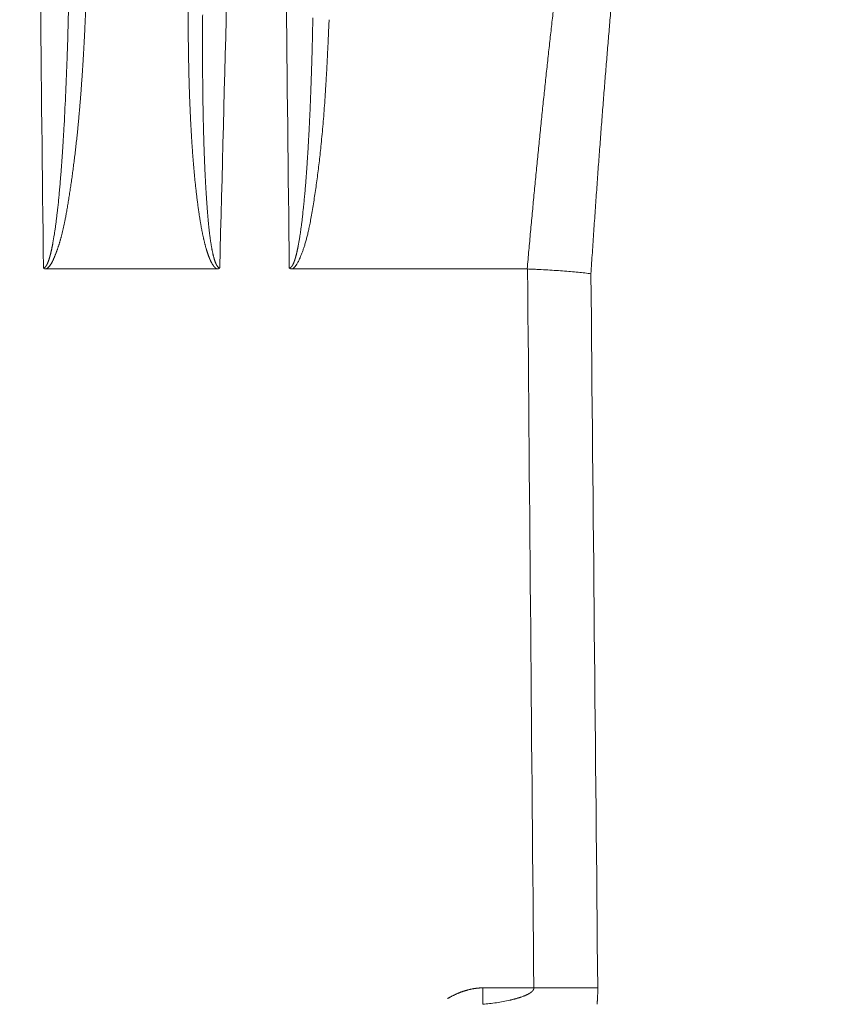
# Model space of a CAD drawing. Header units: millimetres. Extents: x 5437 to 18441, y -4466 to 3128.
# Tile 360 of 497: x 13713 to 13738, y -72 to -43. Entities that reach past the tile are written whole.
import ezdxf

# ---------------------------------------------------------------- set-up
doc = ezdxf.new("R2010")
doc.units = ezdxf.units.MM
doc.layers.add('1', color=7, linetype='Continuous', true_color=0xffffff)
doc.dimstyles.get("Standard").update_dxf_attribs({"dimtxt": 0.18, "dimasz": 0.18, "dimexe": 0.18, "dimexo": 0.0625, "dimgap": 0.09, "dimtad": 0, "dimtih": 1, "dimtoh": 1, "dimdec": 4, "dimzin": 0, "dimdsep": 46, "dimtxsty": 'Standard', "dimcen": 0.09, "dimadec": 0, "dimazin": 0, "dimtfac": 1, "dimtdec": 4, "dimtofl": 0, "dimtmove": 0, "dimatfit": 3, "dimfxl": 1, "dimtolj": 1, "dimtzin": 0, "dimarcsym": 0})

# ---------------------------------------------------------------- blocks, each defined once
blk = doc.blocks.new('*D3')
at = {"color": 0, "lineweight": -2, "transparency": 16777216}
for p, q in [((13674.147, 1169.564), (14135.36, 1169.564)), ((13833.147, -580.436), (14135.36, -580.436))]:
    blk.add_line(p, q, dxfattribs=at)
at = {"color": 0, "lineweight": 0, "transparency": 16777216}
for p, q in [((14135.18, 1089.564), (14135.18, 421.321)), ((14135.18, -500.436), (14135.18, 167.808))]:
    blk.add_line(p, q, dxfattribs=at)
at = {"color": 0, "lineweight": 20, "transparency": 16777216}
for points in [[(14121.847, 1089.564), (14148.514, 1089.564), (14135.18, 1169.564)], [(14121.847, -500.436), (14148.514, -500.436), (14135.18, -580.436)]]:
    blk.add_solid(points, dxfattribs=at)
at = {"layer": 'Defpoints', "color": 0, "lineweight": 20, "transparency": 16777216}
for p in [(13674.085, 1169.564), (13833.085, -580.436), (14135.18, -580.436)]:
    blk.add_point(p, dxfattribs=at)
at = {"color": 0, "lineweight": 20, "transparency": 16777216, "insert": (14135.18, 294.564), "char_height": 80, "attachment_point": 5, "rotation": 270}
blk.add_mtext('\\A1;1750', dxfattribs=at)
blk = doc.blocks.new('*D4')
at = {"color": 0, "lineweight": -2, "transparency": 16777216}
for p, q in [((13346.81, 234.502), (13346.81, -825.635)), ((13857.587, -64.498), (13857.587, -825.635))]:
    blk.add_line(p, q, dxfattribs=at)
at = {"color": 0, "lineweight": 0, "transparency": 16777216}
for p, q in [((13426.81, -825.455), (13508.775, -825.455)), ((13777.587, -825.455), (13695.622, -825.455))]:
    blk.add_line(p, q, dxfattribs=at)
at = {"color": 0, "lineweight": 20, "transparency": 16777216}
for points in [[(13426.81, -812.121), (13426.81, -838.788), (13346.81, -825.455)], [(13777.587, -812.121), (13777.587, -838.788), (13857.587, -825.455)]]:
    blk.add_solid(points, dxfattribs=at)
at = {"layer": 'Defpoints', "color": 0, "lineweight": 20, "transparency": 16777216}
for p in [(13346.81, 234.564), (13857.587, -64.436), (13346.81, -825.455)]:
    blk.add_point(p, dxfattribs=at)
at = {"color": 0, "lineweight": 20, "transparency": 16777216, "insert": (13602.199, -825.455), "char_height": 80, "attachment_point": 5}
blk.add_mtext('\\A1;515', dxfattribs=at)

msp = doc.modelspace()

# ---------------------------------------------------------------- linework, layer by layer
at = {"layer": '1', "color": 0, "lineweight": 20}
for p, q in [((13719.39041, -50.43566), (13714.29464, -50.43566)), ((13728.66951, -50.43566), (13721.64891, -50.43566)), ((13727.34279, -71.94439), (13728.86803, -71.94439))]:
    msp.add_line(p, q, dxfattribs=at)
msp.add_ellipse((13727.34291, -71.93566), major_axis=(0, -0.5), ratio=0.00025118, start_param=4.72984227, end_param=6.12742694, dxfattribs=at)
for points in [[(13714.20493, -50.40728), (13714.08276, -39.07176), (13713.96074, -27.73625), (13713.8389, -16.40076)], [(13720.35792, -16.40076), (13720.06366, -27.73589), (13719.76999, -39.07108), (13719.47689, -50.40632)], [(13721.55822, -50.40728), (13721.43098, -39.07176), (13721.30387, -27.73625), (13721.1769, -16.40076)], [(13714.91451, -44.12204), (13714.93832, -43.41371), (13714.95671, -42.70549), (13714.96978, -41.99733)], [(13718.96735, -42.8337), (13718.96697, -42.88398), (13718.96661, -42.93426), (13718.96628, -42.98454)], [(13714.90918, -44.27412), (13714.91099, -44.22342), (13714.91277, -44.17273), (13714.91451, -44.12204)], [(13714.81922, -46.24543), (13714.85405, -45.58821), (13714.88427, -44.93111), (13714.90918, -44.27412)], [(13714.80065, -46.56006), (13714.80697, -46.45518), (13714.81316, -46.3503), (13714.81922, -46.24543)], [(13719.0002, -46.5612), (13719.00196, -46.61869), (13719.00376, -46.67618), (13719.00561, -46.73368)], [(13722.10956, -46.98706), (13722.11525, -46.894), (13722.12082, -46.80095), (13722.12627, -46.7079)], [(13714.62799, -48.66769), (13714.63872, -48.56704), (13714.64933, -48.4664), (13714.65981, -48.36576)], [(13719.08807, -48.41431), (13719.09265, -48.47865), (13719.0973, -48.543), (13719.102, -48.60735)], [(13721.95213, -48.86588), (13721.96198, -48.77625), (13721.97171, -48.68661), (13721.98132, -48.59699)], [(13714.49033, -49.65243), (13714.5034, -49.57528), (13714.51645, -49.49814), (13714.52944, -49.421)], [(13719.18196, -49.44412), (13719.18633, -49.4765), (13719.19073, -49.50888), (13719.19513, -49.54127)], [(13721.82507, -49.74119), (13721.83713, -49.67311), (13721.84915, -49.60504), (13721.86109, -49.53698)], [(13728.68118, -50.43589), (13728.6773, -50.43574), (13728.67342, -50.43566), (13728.66954, -50.43566)], [(13728.86803, -71.94439), (13728.80511, -64.7749), (13728.74283, -57.6054), (13728.68118, -50.43589)], [(13730.57547, -50.5776), (13730.64271, -57.70027), (13730.71067, -64.82256), (13730.77937, -71.94439)], [(13728.46762, -72.2255), (13728.49621, -72.2156), (13728.5248, -72.20544), (13728.55339, -72.19506)]]:
    msp.add_open_spline(points, degree=3, dxfattribs=at)
for points, knots in [([(13718.86329, -48.80756), (13718.86017, -48.78654), (13718.8539, -48.74428), (13718.84474, -48.68051), (13718.8357, -48.61604), (13718.82679, -48.55088), (13718.81802, -48.48502), (13718.80938, -48.41846), (13718.80087, -48.3512), (13718.7925, -48.28325), (13718.78425, -48.21459), (13718.77615, -48.14524), (13718.76817, -48.07519), (13718.76033, -48.00445), (13718.75262, -47.933), (13718.74505, -47.86086), (13718.73761, -47.78802), (13718.7303, -47.71448), (13718.72313, -47.64024), (13718.71608, -47.56531), (13718.70917, -47.48968), (13718.7024, -47.41335), (13718.69576, -47.33632), (13718.68925, -47.25859), (13718.68287, -47.18017), (13718.67663, -47.10105), (13718.67052, -47.02123), (13718.66454, -46.94071), (13718.65869, -46.8595), (13718.65298, -46.77758), (13718.6474, -46.69497), (13718.64196, -46.61166), (13718.63664, -46.52766), (13718.63146, -46.44295), (13718.62642, -46.35755), (13718.6215, -46.27145), (13718.61672, -46.18465), (13718.61207, -46.09715), (13718.60755, -46.00896), (13718.60317, -45.92006), (13718.59892, -45.83047), (13718.5948, -45.74019), (13718.59081, -45.6492), (13718.58696, -45.55752), (13718.58324, -45.46513), (13718.57965, -45.37205), (13718.57619, -45.27828), (13718.57286, -45.1838), (13718.56967, -45.08863), (13718.56661, -44.99276), (13718.56368, -44.89619), (13718.56089, -44.79892), (13718.55822, -44.70095), (13718.55569, -44.60229), (13718.55329, -44.50293), (13718.55103, -44.40287), (13718.54889, -44.30211), (13718.54689, -44.20066), (13718.54501, -44.09851), (13718.54327, -43.99566), (13718.54167, -43.89211), (13718.54019, -43.78786), (13718.53884, -43.68292), (13718.53763, -43.57727), (13718.53655, -43.47093), (13718.5356, -43.3639), (13718.53478, -43.25616), (13718.53409, -43.14773), (13718.53353, -43.03859), (13718.53311, -42.92877), (13718.53281, -42.81824), (13718.53265, -42.70701), (13718.53262, -42.59509), (13718.53272, -42.48247), (13718.53295, -42.36915), (13718.53331, -42.25513), (13718.53409, -42.07338), (13718.5357, -41.82419), (13718.53876, -41.50788), (13718.54285, -41.1918), (13718.54796, -40.87594), (13718.55409, -40.56031), (13718.56123, -40.2449), (13718.56939, -39.92972), (13718.57856, -39.61477), (13718.58874, -39.30004), (13718.59994, -38.98553), (13718.61214, -38.67125), (13718.62535, -38.3572), (13718.63957, -38.04337), (13718.6548, -37.72977), (13718.67102, -37.41639), (13718.68825, -37.10324), (13718.70648, -36.79032), (13718.72571, -36.47762), (13718.74595, -36.16515), (13718.76712, -35.85289), (13718.78208, -35.64483), (13718.78955, -35.54083)], [0, 0, 0, 0, 0.0048063, 0.00966304, 0.01457027, 0.01952805, 0.02453644, 0.02959551, 0.03470529, 0.03986585, 0.04507723, 0.05033949, 0.05565267, 0.06101682, 0.06643199, 0.07189822, 0.07741555, 0.08298402, 0.08860368, 0.09427457, 0.09999672, 0.10577016, 0.11159495, 0.11747111, 0.12339867, 0.12937768, 0.13540816, 0.14149015, 0.14762367, 0.15380876, 0.16004545, 0.16633376, 0.17267373, 0.17906538, 0.18550873, 0.19200382, 0.19855068, 0.20514931, 0.21179976, 0.21850203, 0.22525617, 0.23206218, 0.2389201, 0.24582993, 0.25279171, 0.25980546, 0.26687119, 0.27398893, 0.28115868, 0.28838049, 0.29565435, 0.30298029, 0.31035833, 0.31778849, 0.32527077, 0.33280521, 0.34039181, 0.34803058, 0.35572156, 0.36346474, 0.37126016, 0.37910781, 0.38700771, 0.39495989, 0.40296435, 0.4110211, 0.41913017, 0.42729156, 0.43550528, 0.44377135, 0.45208978, 0.46046058, 0.46888376, 0.47735934, 0.48588733, 0.49446773, 0.50310056, 0.52692069, 0.55072343, 0.57450903, 0.59827774, 0.6220298, 0.64576547, 0.66948498, 0.69318858, 0.71687653, 0.74054907, 0.76420644, 0.78784889, 0.81147667, 0.83509002, 0.85868918, 0.8822744, 0.90584594, 0.92940402, 0.95294889, 0.97648081, 1, 1, 1, 1]), ([(13731.63962, -37.76122), (13731.6314, -37.84024), (13731.61488, -37.99887), (13731.5903, -38.23777), (13731.56575, -38.47851), (13731.54126, -38.7211), (13731.51681, -38.96553), (13731.49241, -39.21182), (13731.46806, -39.45995), (13731.44376, -39.70993), (13731.41952, -39.96176), (13731.39534, -40.21543), (13731.37121, -40.47095), (13731.34715, -40.72832), (13731.32314, -40.98754), (13731.29919, -41.2486), (13731.27531, -41.51152), (13731.2515, -41.77628), (13731.22775, -42.04288), (13731.20407, -42.31134), (13731.18046, -42.58164), (13731.15692, -42.85379), (13731.13345, -43.12779), (13731.11006, -43.40364), (13731.08675, -43.68133), (13731.06351, -43.96087), (13731.04035, -44.24226), (13731.01728, -44.52549), (13730.99429, -44.81058), (13730.97138, -45.09751), (13730.94856, -45.38629), (13730.92582, -45.67691), (13730.90318, -45.96939), (13730.88063, -46.26371), (13730.85817, -46.55988), (13730.8358, -46.8579), (13730.81353, -47.15776), (13730.79136, -47.45947), (13730.76929, -47.76303), (13730.74731, -48.06844), (13730.72545, -48.37569), (13730.70368, -48.6848), (13730.68202, -48.99575), (13730.66047, -49.30854), (13730.63903, -49.62319), (13730.61771, -49.93968), (13730.59648, -50.25802), (13730.58248, -50.47087), (13730.57547, -50.5776)], [0, 0, 0, 0, 0.0185336, 0.03720958, 0.05602796, 0.07498873, 0.09409191, 0.11333751, 0.13272552, 0.15225595, 0.17192882, 0.19174413, 0.21170188, 0.23180208, 0.25204474, 0.27242986, 0.29295745, 0.3136275, 0.33444004, 0.35539506, 0.37649256, 0.39773256, 0.41911505, 0.44064005, 0.46230755, 0.48411756, 0.50607008, 0.52816512, 0.55040268, 0.57278277, 0.59530539, 0.61797054, 0.64077822, 0.66372845, 0.68682122, 0.71005654, 0.7334344, 0.75695482, 0.78061779, 0.80442332, 0.82837142, 0.85246207, 0.8766953, 0.90107109, 0.92558945, 0.95025039, 0.97505391, 1, 1, 1, 1]), ([(13715.49666, -42.05386), (13715.49395, -42.12095), (13715.48863, -42.25271), (13715.48054, -42.44675), (13715.47253, -42.63358), (13715.4646, -42.81319), (13715.45677, -42.98561), (13715.45143, -43.09814), (13715.44883, -43.1532)], [0, 0, 0, 0, 0.18304791, 0.35954299, 0.52948547, 0.6928756, 0.84971367, 1, 1, 1, 1]), ([(13718.96628, -42.98454), (13718.96592, -43.04357), (13718.96521, -43.1606), (13718.96444, -43.33455), (13718.9639, -43.50534), (13718.96361, -43.67296), (13718.96353, -43.83742), (13718.96368, -43.99872), (13718.96404, -44.15686), (13718.9646, -44.31183), (13718.96536, -44.46364), (13718.9663, -44.61228), (13718.96741, -44.75776), (13718.9687, -44.90008), (13718.97015, -45.03923), (13718.97175, -45.17522), (13718.97349, -45.30804), (13718.97537, -45.4377), (13718.97738, -45.56419), (13718.97952, -45.68752), (13718.98176, -45.80768), (13718.98412, -45.92468), (13718.98658, -46.03851), (13718.98913, -46.14917), (13718.99177, -46.25666), (13718.99449, -46.36099), (13718.99727, -46.46216), (13718.99923, -46.52854), (13719.0002, -46.5612)], [0, 0, 0, 0, 0.04950797, 0.09813245, 0.14587339, 0.19273076, 0.23870452, 0.28379463, 0.32800106, 0.37132378, 0.41376276, 0.45531798, 0.49598941, 0.53577704, 0.57468084, 0.61270081, 0.64983693, 0.68608918, 0.72145758, 0.75594211, 0.78954277, 0.82225957, 0.85409252, 0.88504163, 0.91510691, 0.94428838, 0.97258607, 1, 1, 1, 1]), ([(13722.74673, -42.97831), (13722.74392, -43.04599), (13722.73838, -43.17933), (13722.72988, -43.37629), (13722.72141, -43.56716), (13722.71294, -43.75194), (13722.70448, -43.93062), (13722.69602, -44.10322), (13722.68757, -44.26973), (13722.67912, -44.43014), (13722.67068, -44.58447), (13722.66225, -44.73271), (13722.64327, -45.05265), (13722.61137, -45.53373), (13722.5613, -46.16517), (13722.50745, -46.7377), (13722.4502, -47.25923), (13722.39035, -47.73781), (13722.32473, -48.20236), (13722.26466, -48.58102), (13722.21524, -48.86812), (13722.18039, -49.05787), (13722.14824, -49.21832), (13722.11696, -49.35804), (13722.08555, -49.48578), (13722.05262, -49.60749), (13722.01924, -49.71959), (13721.98546, -49.82316), (13721.95143, -49.91932), (13721.91562, -50.01259), (13721.88257, -50.09246), (13721.85327, -50.15815), (13721.82863, -50.20887), (13721.80452, -50.25408), (13721.78435, -50.28801), (13721.76839, -50.31238), (13721.75681, -50.32899), (13721.74515, -50.34464), (13721.73341, -50.35933), (13721.7216, -50.37306), (13721.70971, -50.38583), (13721.69775, -50.39764), (13721.6857, -50.4085), (13721.67358, -50.41837), (13721.66141, -50.42735), (13721.65303, -50.43263), (13721.64891, -50.43523)], [0, 0, 0, 0, 0.02672948, 0.05265837, 0.07778669, 0.10211451, 0.12564187, 0.14836883, 0.17029545, 0.19142181, 0.21174798, 0.23127405, 0.25000011, 0.33819428, 0.42147373, 0.49985416, 0.56498959, 0.62837252, 0.69001801, 0.74994245, 0.77949132, 0.80483095, 0.82596614, 0.84396137, 0.86122644, 0.87776979, 0.893601, 0.90726214, 0.92063464, 0.93372716, 0.94654898, 0.95461677, 0.96199754, 0.96870039, 0.97473746, 0.977484, 0.98013112, 0.98268128, 0.98513722, 0.98750199, 0.98977904, 0.99197221, 0.9940858, 0.99612463, 0.99809405, 1, 1, 1, 1]), ([(13722.12627, -46.70789), (13722.12851, -46.66857), (13722.13311, -46.58784), (13722.13987, -46.46362), (13722.14674, -46.33317), (13722.15368, -46.19649), (13722.16067, -46.05358), (13722.1677, -45.90443), (13722.17474, -45.74906), (13722.18177, -45.58745), (13722.18878, -45.41961), (13722.19573, -45.24555), (13722.20261, -45.06525), (13722.2094, -44.87872), (13722.21606, -44.68597), (13722.22257, -44.48698), (13722.22891, -44.28177), (13722.23506, -44.07033), (13722.24098, -43.85266), (13722.24665, -43.62876), (13722.25204, -43.39864), (13722.25716, -43.16228), (13722.26023, -43.00264), (13722.26179, -42.92177)], [0, 0, 0, 0, 0.03118663, 0.06401694, 0.09849091, 0.13460852, 0.1723697, 0.21177442, 0.2528226, 0.29551417, 0.33984903, 0.38582709, 0.43344824, 0.48271237, 0.53361935, 0.58616904, 0.6403613, 0.69619599, 0.75367295, 0.812792, 0.87355298, 0.9359557, 1, 1, 1, 1]), ([(13728.66954, -50.43566), (13728.67782, -50.34263), (13728.69436, -50.15687), (13728.7194, -49.87875), (13728.74457, -49.60161), (13728.76988, -49.32544), (13728.79532, -49.05026), (13728.82091, -48.77605), (13728.84663, -48.50283), (13728.87249, -48.23058), (13728.89849, -47.95932), (13728.92463, -47.68904), (13728.9509, -47.41973), (13728.97731, -47.15141), (13729.00386, -46.88407), (13729.03055, -46.6177), (13729.05738, -46.35232), (13729.08434, -46.08791), (13729.11144, -45.82449), (13729.13868, -45.56205), (13729.16605, -45.30058), (13729.19356, -45.0401), (13729.22121, -44.7806), (13729.249, -44.52208), (13729.27692, -44.26453), (13729.30498, -44.00797), (13729.33317, -43.75239), (13729.36151, -43.49778), (13729.38998, -43.24416), (13729.41857, -42.99152), (13729.43781, -42.82343), (13729.4474, -42.73954)], [0, 0, 0, 0, 0.03622169, 0.07231893, 0.10829175, 0.14414018, 0.17986424, 0.21546395, 0.25093935, 0.28629045, 0.32151728, 0.35661987, 0.39159825, 0.42645243, 0.46118246, 0.49578835, 0.53027013, 0.56462783, 0.59886149, 0.63297112, 0.66695675, 0.70081842, 0.73455616, 0.76816999, 0.80165995, 0.83502605, 0.86826835, 0.90138686, 0.93438162, 0.96725265, 1, 1, 1, 1]), ([(13715.44883, -43.1532), (13715.44632, -43.20503), (13715.44136, -43.30775), (13715.43368, -43.46045), (13715.4259, -43.61039), (13715.41801, -43.75757), (13715.41001, -43.90199), (13715.40192, -44.04365), (13715.39635, -44.13717), (13715.39359, -44.18347)], [0, 0, 0, 0, 0.15086815, 0.29906527, 0.44459177, 0.58744804, 0.72763452, 0.86515168, 1, 1, 1, 1]), ([(13715.39359, -44.18347), (13715.39103, -44.22555), (13715.38595, -44.30926), (13715.37808, -44.43416), (13715.37006, -44.55773), (13715.36189, -44.67996), (13715.35357, -44.80086), (13715.34509, -44.92042), (13715.33645, -45.03866), (13715.32768, -45.15556), (13715.32165, -45.23304), (13715.31866, -45.27156)], [0, 0, 0, 0, 0.11596809, 0.23072092, 0.34425891, 0.45658248, 0.56769208, 0.67758815, 0.78627116, 0.89374161, 1, 1, 1, 1]), ([(13715.31866, -45.27156), (13715.31583, -45.30731), (13715.3102, -45.37855), (13715.30149, -45.48502), (13715.29264, -45.59072), (13715.28361, -45.69565), (13715.27442, -45.79981), (13715.26507, -45.9032), (13715.25555, -46.00582), (13715.24586, -46.10767), (13715.23602, -46.20875), (13715.22928, -46.27587), (13715.22593, -46.30931)], [0, 0, 0, 0, 0.10326791, 0.20580833, 0.30762172, 0.40870855, 0.50906931, 0.60870451, 0.70761465, 0.80580025, 0.90326185, 1, 1, 1, 1]), ([(13715.22593, -46.30931), (13715.22257, -46.34235), (13715.21586, -46.40825), (13715.20552, -46.50681), (13715.19502, -46.60483), (13715.18432, -46.70229), (13715.17344, -46.7992), (13715.16238, -46.89556), (13715.15113, -46.99137), (13715.1397, -47.08663), (13715.12807, -47.18134), (13715.11628, -47.2755), (13715.10823, -47.33808), (13715.10421, -47.36928)], [0, 0, 0, 0, 0.09339974, 0.18629963, 0.27870021, 0.37060207, 0.46200577, 0.55291189, 0.64332103, 0.73323379, 0.82265079, 0.91157264, 1, 1, 1, 1]), ([(13714.65982, -48.36568), (13714.6627, -48.33668), (13714.66852, -48.27789), (13714.67707, -48.18849), (13714.68561, -48.09669), (13714.69413, -48.00248), (13714.70262, -47.90587), (13714.71108, -47.80686), (13714.7195, -47.70545), (13714.72788, -47.60164), (13714.73622, -47.49542), (13714.74451, -47.38681), (13714.75275, -47.27579), (13714.76092, -47.16237), (13714.76903, -47.04655), (13714.77708, -46.92833), (13714.78504, -46.80771), (13714.79294, -46.68469), (13714.79806, -46.60187), (13714.80065, -46.56006)], [0, 0, 0, 0, 0.04825515, 0.09783066, 0.14872673, 0.20094353, 0.2544812, 0.30933989, 0.36551972, 0.4230208, 0.48184323, 0.5419871, 0.60345248, 0.66623946, 0.73034808, 0.7957784, 0.86253047, 0.93060432, 1, 1, 1, 1]), ([(13719.00561, -46.73368), (13719.00701, -46.77582), (13719.00979, -46.85942), (13719.01426, -46.98379), (13719.0189, -47.1061), (13719.02373, -47.22636), (13719.02874, -47.34457), (13719.03392, -47.46072), (13719.03928, -47.57482), (13719.04481, -47.68686), (13719.05051, -47.79685), (13719.05637, -47.90478), (13719.06239, -48.01066), (13719.06856, -48.11449), (13719.07489, -48.21626), (13719.08135, -48.31598), (13719.08584, -48.38176), (13719.08807, -48.41431)], [0, 0, 0, 0, 0.07516412, 0.14911389, 0.22184939, 0.2933707, 0.36367791, 0.43277113, 0.50065045, 0.56731598, 0.63276786, 0.69700619, 0.76003113, 0.82184282, 0.88244141, 0.94182708, 1, 1, 1, 1]), ([(13721.98133, -48.59691), (13721.98414, -48.56926), (13721.98986, -48.51317), (13721.9982, -48.42785), (13722.00654, -48.34017), (13722.01483, -48.25015), (13722.02307, -48.15776), (13722.03127, -48.06303), (13722.03942, -47.96594), (13722.04751, -47.8665), (13722.05554, -47.76471), (13722.0635, -47.66056), (13722.0714, -47.55407), (13722.07922, -47.44522), (13722.08696, -47.33401), (13722.09461, -47.22046), (13722.10219, -47.10455), (13722.10709, -47.02648), (13722.10956, -46.98706)], [0, 0, 0, 0, 0.05162769, 0.10470407, 0.15922941, 0.21520397, 0.27262795, 0.33150157, 0.391825, 0.45359841, 0.51682195, 0.58149574, 0.64761992, 0.71519459, 0.78421985, 0.85469579, 0.92662248, 1, 1, 1, 1]), ([(13715.10421, -47.36928), (13715.10023, -47.39989), (13715.09227, -47.46098), (13715.08005, -47.55237), (13715.06766, -47.64333), (13715.05506, -47.73386), (13715.04229, -47.82395), (13715.03358, -47.88385), (13715.02924, -47.91374)], [0, 0, 0, 0, 0.16852814, 0.33631003, 0.50334691, 0.66964001, 0.83519061, 1, 1, 1, 1]), ([(13715.02924, -47.91374), (13715.02501, -47.94249), (13715.01658, -47.99987), (13715.00365, -48.08575), (13714.99055, -48.17127), (13714.97726, -48.25644), (13714.9638, -48.34124), (13714.95464, -48.39764), (13714.95007, -48.42578)], [0, 0, 0, 0, 0.16826543, 0.33588963, 0.50287389, 0.66921949, 0.83492776, 1, 1, 1, 1]), ([(13714.95007, -48.42578), (13714.9455, -48.45366), (13714.93655, -48.50821), (13714.92311, -48.58819), (13714.91003, -48.66452), (13714.8973, -48.7372), (13714.88491, -48.80624), (13714.87287, -48.87162), (13714.8612, -48.93336), (13714.85335, -48.97328), (13714.84955, -48.99264)], [0, 0, 0, 0, 0.14724255, 0.2881265, 0.42265332, 0.55082468, 0.67264254, 0.78810918, 0.89722727, 1, 1, 1, 1]), ([(13714.52944, -49.42099), (13714.53223, -49.40298), (13714.5379, -49.36644), (13714.5462, -49.31081), (13714.5545, -49.2536), (13714.56278, -49.19479), (13714.57104, -49.1344), (13714.57927, -49.07242), (13714.58748, -49.00885), (13714.59567, -48.94369), (13714.60382, -48.87695), (13714.61194, -48.80861), (13714.62004, -48.73869), (13714.62532, -48.69153), (13714.62799, -48.6677)], [0, 0, 0, 0, 0.0719451, 0.14595766, 0.22203881, 0.30018957, 0.38041086, 0.46270357, 0.54706848, 0.63350633, 0.72201779, 0.81260351, 0.90526407, 1, 1, 1, 1]), ([(13719.07452, -49.83627), (13719.0715, -49.82585), (13719.06541, -49.8048), (13719.05648, -49.77284), (13719.04761, -49.74023), (13719.03881, -49.70696), (13719.03009, -49.67302), (13719.02143, -49.63842), (13719.01285, -49.60315), (13719.00434, -49.56723), (13718.99589, -49.53064), (13718.98752, -49.49339), (13718.97922, -49.45548), (13718.97099, -49.41691), (13718.96283, -49.37767), (13718.95475, -49.33778), (13718.94673, -49.29722), (13718.93878, -49.256), (13718.93091, -49.21411), (13718.9231, -49.17156), (13718.91537, -49.12836), (13718.90771, -49.08449), (13718.90012, -49.03995), (13718.8926, -48.99476), (13718.88515, -48.9489), (13718.87777, -48.90238), (13718.87046, -48.8552), (13718.86569, -48.82351), (13718.86329, -48.80756)], [0, 0, 0, 0, 0.03100262, 0.06259157, 0.09476853, 0.12753513, 0.1608929, 0.19484327, 0.22938762, 0.26452726, 0.30026342, 0.33659728, 0.37352995, 0.41106251, 0.44919597, 0.4879313, 0.52726942, 0.56721121, 0.60775753, 0.64890917, 0.69066691, 0.73303148, 0.77600359, 0.81958392, 0.86377311, 0.9085718, 0.95398057, 1, 1, 1, 1]), ([(13719.102, -48.60735), (13719.10422, -48.63659), (13719.10858, -48.69399), (13719.11531, -48.77845), (13719.12204, -48.85963), (13719.12876, -48.93754), (13719.13547, -49.01219), (13719.14217, -49.08355), (13719.14884, -49.15165), (13719.15549, -49.21648), (13719.16211, -49.27803), (13719.16871, -49.33631), (13719.17523, -49.39132), (13719.17976, -49.42688), (13719.18196, -49.44412)], [0, 0, 0, 0, 0.10463804, 0.20539901, 0.30228366, 0.39529283, 0.48442747, 0.5696887, 0.65107775, 0.72859608, 0.80224535, 0.8720275, 0.93794482, 1, 1, 1, 1]), ([(13721.8611, -49.53697), (13721.86369, -49.52092), (13721.86896, -49.48836), (13721.87665, -49.43879), (13721.88435, -49.38781), (13721.89201, -49.33541), (13721.89965, -49.28161), (13721.90726, -49.22639), (13721.91484, -49.16976), (13721.92239, -49.11172), (13721.9299, -49.05226), (13721.93738, -48.99139), (13721.94483, -48.92912), (13721.94968, -48.88711), (13721.95213, -48.86588)], [0, 0, 0, 0, 0.07200167, 0.14606, 0.22217629, 0.30035173, 0.38058741, 0.46288435, 0.54724348, 0.63366566, 0.72215168, 0.81270229, 0.90531819, 1, 1, 1, 1]), ([(13714.84955, -48.99264), (13714.84639, -49.00842), (13714.84011, -49.03976), (13714.83047, -49.08635), (13714.82075, -49.1322), (13714.81093, -49.1773), (13714.80101, -49.22164), (13714.79099, -49.26524), (13714.78087, -49.30808), (13714.77065, -49.35018), (13714.76033, -49.39152), (13714.74994, -49.43212), (13714.74283, -49.4589), (13714.73931, -49.47218)], [0, 0, 0, 0, 0.09818251, 0.19490152, 0.29015969, 0.38395982, 0.47630483, 0.56719778, 0.6566419, 0.74464055, 0.83119727, 0.91631578, 1, 1, 1, 1]), ([(13714.73931, -49.47218), (13714.73608, -49.48417), (13714.72964, -49.50804), (13714.71974, -49.54362), (13714.70972, -49.57883), (13714.69954, -49.61366), (13714.68923, -49.64812), (13714.67876, -49.68219), (13714.66817, -49.7159), (13714.66094, -49.7382), (13714.65734, -49.74931)], [0, 0, 0, 0, 0.12894371, 0.25674932, 0.38342229, 0.50896827, 0.63339301, 0.75670245, 0.87890269, 1, 1, 1, 1]), ([(13714.20493, -50.40728), (13714.20619, -50.40726), (13714.20872, -50.40723), (13714.21252, -50.40684), (13714.21633, -50.4062), (13714.22014, -50.40529), (13714.22395, -50.4041), (13714.22776, -50.40265), (13714.23157, -50.40092), (13714.23539, -50.39893), (13714.23921, -50.39667), (13714.24303, -50.39413), (13714.24685, -50.39133), (13714.25068, -50.38826), (13714.2545, -50.38492), (13714.25833, -50.38131), (13714.26216, -50.37744), (13714.26599, -50.37329), (13714.26982, -50.36888), (13714.27365, -50.36419), (13714.27749, -50.35924), (13714.28133, -50.35402), (13714.28516, -50.34853), (13714.289, -50.34277), (13714.29284, -50.33674), (13714.29668, -50.33044), (13714.30052, -50.32387), (13714.30437, -50.31704), (13714.30821, -50.30993), (13714.31205, -50.30256), (13714.31589, -50.29491), (13714.31974, -50.287), (13714.32358, -50.27882), (13714.32742, -50.27037), (13714.33126, -50.26165), (13714.33511, -50.25266), (13714.33895, -50.2434), (13714.34279, -50.23387), (13714.34663, -50.22408), (13714.35046, -50.21401), (13714.3543, -50.20368), (13714.35814, -50.19307), (13714.36197, -50.1822), (13714.3658, -50.17106), (13714.36963, -50.15964), (13714.37346, -50.14796), (13714.37729, -50.13601), (13714.38111, -50.12379), (13714.38493, -50.11131), (13714.38875, -50.09855), (13714.39257, -50.08552), (13714.39638, -50.07223), (13714.40019, -50.05866), (13714.404, -50.04483), (13714.40781, -50.03072), (13714.41161, -50.01635), (13714.4154, -50.00171), (13714.4192, -49.9868), (13714.42299, -49.97162), (13714.42677, -49.95617), (13714.43055, -49.94045), (13714.43433, -49.92447), (13714.4381, -49.90821), (13714.44187, -49.89168), (13714.44563, -49.87489), (13714.44939, -49.85782), (13714.45314, -49.84049), (13714.45689, -49.82289), (13714.46063, -49.80502), (13714.46436, -49.78688), (13714.4681, -49.76847), (13714.47182, -49.74979), (13714.47554, -49.73084), (13714.47925, -49.71162), (13714.48296, -49.69214), (13714.48666, -49.67238), (13714.4891, -49.65912), (13714.49032, -49.65244)], [0, 0, 0, 0, 0.00459703, 0.00921438, 0.01387442, 0.01859892, 0.02340874, 0.0283237, 0.03336235, 0.03854193, 0.04387828, 0.04938593, 0.05507808, 0.06096667, 0.06706251, 0.07337533, 0.07991392, 0.08668614, 0.09369912, 0.10095924, 0.10847227, 0.1162434, 0.12427734, 0.13257834, 0.14115025, 0.14999658, 0.15912051, 0.16852494, 0.17821252, 0.18818568, 0.19844664, 0.20899744, 0.21983995, 0.2309759, 0.24240689, 0.25413439, 0.26615977, 0.27848429, 0.29110913, 0.30403539, 0.31726408, 0.33079616, 0.3446325, 0.35877395, 0.37322128, 0.38797522, 0.40303645, 0.41840563, 0.43408334, 0.45007018, 0.46636666, 0.48297331, 0.49989059, 0.51711897, 0.53465888, 0.55251071, 0.57067487, 0.5891517, 0.60794157, 0.6270448, 0.6464617, 0.66619258, 0.68623773, 0.70659741, 0.72727188, 0.7482614, 0.7695662, 0.7911865, 0.81312253, 0.83537449, 0.85794258, 0.88082699, 0.9040279, 0.92754549, 0.95137994, 0.97553139, 1, 1, 1, 1]), ([(13714.65734, -49.74931), (13714.65359, -49.76071), (13714.64611, -49.78343), (13714.63461, -49.81729), (13714.62295, -49.85084), (13714.6111, -49.88408), (13714.59906, -49.91699), (13714.58686, -49.94959), (13714.57853, -49.97116), (13714.57438, -49.98192)], [0, 0, 0, 0, 0.14582942, 0.29065321, 0.43448011, 0.57731903, 0.71917909, 0.86006958, 1, 1, 1, 1]), ([(13719.19513, -49.54127), (13719.19693, -49.55378), (13719.20049, -49.57855), (13719.20598, -49.61526), (13719.21151, -49.65115), (13719.21709, -49.6862), (13719.22271, -49.72041), (13719.22839, -49.7538), (13719.23411, -49.78635), (13719.23987, -49.81807), (13719.24568, -49.84895), (13719.25153, -49.87901), (13719.25742, -49.90823), (13719.26336, -49.93662), (13719.26934, -49.96417), (13719.27535, -49.9909), (13719.28141, -50.01679), (13719.2875, -50.04185), (13719.29363, -50.06607), (13719.2998, -50.08946), (13719.306, -50.11202), (13719.31223, -50.13375), (13719.3185, -50.15464), (13719.3248, -50.17471), (13719.33114, -50.19393), (13719.3375, -50.21233), (13719.34389, -50.22989), (13719.35031, -50.24663), (13719.35676, -50.26252), (13719.36324, -50.27759), (13719.36974, -50.29182), (13719.37626, -50.30523), (13719.38281, -50.3178), (13719.38939, -50.32954), (13719.39598, -50.34044), (13719.4026, -50.35052), (13719.40924, -50.35976), (13719.41591, -50.36818), (13719.42259, -50.37576), (13719.42929, -50.38251), (13719.43602, -50.38843), (13719.44276, -50.39353), (13719.44953, -50.39779), (13719.45633, -50.40122), (13719.46314, -50.40379), (13719.46998, -50.40559), (13719.47459, -50.40608), (13719.47687, -50.40632)], [0, 0, 0, 0, 0.0404992, 0.08012837, 0.11888816, 0.15677927, 0.19380245, 0.22995852, 0.26524833, 0.29967284, 0.33323303, 0.36592999, 0.39776491, 0.42873906, 0.45885381, 0.48811067, 0.51651129, 0.54405747, 0.57075117, 0.59659457, 0.62159004, 0.64574023, 0.66904808, 0.69151684, 0.71315015, 0.7339521, 0.75392727, 0.77308086, 0.79141875, 0.80894766, 0.82567527, 0.84161043, 0.85676339, 0.87114605, 0.88477235, 0.89765869, 0.90982444, 0.92129267, 0.93209089, 0.94225206, 0.95181573, 0.96082936, 0.96934956, 0.97744333, 0.98518876, 0.99267483, 1, 1, 1, 1]), ([(13721.55822, -50.40728), (13721.55943, -50.40726), (13721.56183, -50.40723), (13721.56544, -50.40689), (13721.56906, -50.40633), (13721.57267, -50.40552), (13721.57628, -50.40447), (13721.5799, -50.40319), (13721.58351, -50.40167), (13721.58712, -50.39991), (13721.59074, -50.39791), (13721.59435, -50.39568), (13721.59797, -50.3932), (13721.60158, -50.39049), (13721.6052, -50.38755), (13721.60881, -50.38436), (13721.61242, -50.38094), (13721.61604, -50.37728), (13721.61965, -50.37339), (13721.62327, -50.36925), (13721.62688, -50.36488), (13721.63049, -50.36027), (13721.6341, -50.35543), (13721.63771, -50.35035), (13721.64132, -50.34503), (13721.64493, -50.33947), (13721.64854, -50.33367), (13721.65215, -50.32764), (13721.65576, -50.32137), (13721.65936, -50.31486), (13721.66296, -50.30812), (13721.66657, -50.30113), (13721.67017, -50.29391), (13721.67376, -50.28646), (13721.67736, -50.27876), (13721.68096, -50.27083), (13721.68455, -50.26266), (13721.68814, -50.25425), (13721.69173, -50.24561), (13721.69531, -50.23673), (13721.69889, -50.22761), (13721.70247, -50.21825), (13721.70605, -50.20865), (13721.70962, -50.19882), (13721.7132, -50.18875), (13721.71676, -50.17845), (13721.72033, -50.1679), (13721.72389, -50.15712), (13721.72745, -50.1461), (13721.731, -50.13484), (13721.73455, -50.12335), (13721.7381, -50.11161), (13721.74164, -50.09964), (13721.74517, -50.08744), (13721.74871, -50.07499), (13721.75224, -50.06231), (13721.75576, -50.04939), (13721.75928, -50.03623), (13721.76279, -50.02284), (13721.7663, -50.00921), (13721.76981, -49.99534), (13721.77331, -49.98123), (13721.7768, -49.96688), (13721.78029, -49.9523), (13721.78377, -49.93748), (13721.78725, -49.92242), (13721.79072, -49.90713), (13721.79419, -49.8916), (13721.79765, -49.87583), (13721.8011, -49.85982), (13721.80455, -49.84358), (13721.80799, -49.82709), (13721.81142, -49.81037), (13721.81485, -49.79342), (13721.81827, -49.77622), (13721.82169, -49.75879), (13721.82394, -49.74708), (13721.82507, -49.74119)], [0, 0, 0, 0, 0.00485488, 0.00972876, 0.0146424, 0.01961607, 0.02466931, 0.02982075, 0.035088, 0.04048751, 0.04603457, 0.05174328, 0.05762657, 0.06369626, 0.06996312, 0.07643694, 0.08312658, 0.09004008, 0.09718474, 0.10456715, 0.11219331, 0.12006862, 0.12819804, 0.13658603, 0.14523667, 0.15415369, 0.16334047, 0.17280013, 0.1825355, 0.19254919, 0.2028436, 0.21342093, 0.22428322, 0.23543235, 0.24687004, 0.25859791, 0.27061744, 0.28293003, 0.29553695, 0.30843942, 0.32163854, 0.33513537, 0.34893088, 0.36302599, 0.37742155, 0.39211837, 0.4071172, 0.42241877, 0.43802373, 0.45393273, 0.47014635, 0.48666516, 0.50348969, 0.52062046, 0.53805792, 0.55580255, 0.57385476, 0.59221496, 0.61088354, 0.62986088, 0.64914732, 0.66874319, 0.68864882, 0.7088645, 0.72939053, 0.75022719, 0.77137474, 0.79283343, 0.81460351, 0.83668521, 0.85907875, 0.88178434, 0.90480219, 0.9281325, 0.95177545, 0.97573123, 1, 1, 1, 1]), ([(13714.57438, -49.98192), (13714.56984, -49.99353), (13714.56098, -50.01618), (13714.54773, -50.04913), (13714.53493, -50.08021), (13714.52257, -50.10941), (13714.51065, -50.13673), (13714.49917, -50.16217), (13714.48813, -50.18573), (13714.47754, -50.20741), (13714.46683, -50.2283), (13714.45577, -50.24867), (13714.44418, -50.26884), (13714.43246, -50.28804), (13714.4206, -50.30627), (13714.40862, -50.32353), (13714.3965, -50.33982), (13714.38425, -50.35514), (13714.37188, -50.36949), (13714.35937, -50.38287), (13714.34672, -50.39527), (13714.33395, -50.40672), (13714.32104, -50.41717), (13714.30803, -50.42672), (13714.29907, -50.43236), (13714.29465, -50.43514)], [0, 0, 0, 0, 0.0692432, 0.13494552, 0.19711153, 0.25574663, 0.31085726, 0.36245121, 0.41053795, 0.45512924, 0.4962398, 0.54065288, 0.58360775, 0.62513379, 0.66526349, 0.70403285, 0.74148181, 0.77765466, 0.81260056, 0.84637402, 0.87903543, 0.91065151, 0.94129587, 0.97104929, 1, 1, 1, 1]), ([(13719.38634, -50.43566), (13719.38414, -50.43423), (13719.37969, -50.43135), (13719.37315, -50.4267), (13719.36661, -50.42178), (13719.3601, -50.41655), (13719.3536, -50.41103), (13719.34712, -50.40521), (13719.34066, -50.39909), (13719.33422, -50.39268), (13719.32779, -50.38597), (13719.32139, -50.37896), (13719.315, -50.37166), (13719.30863, -50.36406), (13719.30228, -50.35616), (13719.29595, -50.34797), (13719.28963, -50.33948), (13719.28333, -50.33069), (13719.27706, -50.32161), (13719.2708, -50.31223), (13719.26455, -50.30255), (13719.25833, -50.29258), (13719.25213, -50.28231), (13719.24594, -50.27174), (13719.23977, -50.26088), (13719.23362, -50.24972), (13719.22749, -50.23826), (13719.22137, -50.22651), (13719.21528, -50.21445), (13719.2092, -50.20211), (13719.20314, -50.18946), (13719.1971, -50.17652), (13719.19108, -50.16328), (13719.18507, -50.14975), (13719.17909, -50.13592), (13719.17312, -50.12179), (13719.16717, -50.10736), (13719.16124, -50.09264), (13719.15533, -50.07762), (13719.14943, -50.0623), (13719.14356, -50.04669), (13719.1377, -50.03078), (13719.13186, -50.01458), (13719.12604, -49.99807), (13719.12024, -49.98127), (13719.11445, -49.96418), (13719.10869, -49.94678), (13719.10294, -49.92909), (13719.09721, -49.9111), (13719.0915, -49.89282), (13719.08581, -49.87424), (13719.08013, -49.85536), (13719.0764, -49.84266), (13719.07452, -49.83627)], [0, 0, 0, 0, 0.0114417, 0.02310837, 0.03501138, 0.04716143, 0.05956859, 0.0722423, 0.08519143, 0.0984243, 0.11194868, 0.12577189, 0.13990075, 0.15434166, 0.16910062, 0.18418324, 0.19959479, 0.21534019, 0.23142407, 0.24785077, 0.26462436, 0.28174867, 0.29922729, 0.3170636, 0.33526079, 0.35382184, 0.37274959, 0.39204669, 0.41171566, 0.43175886, 0.45217855, 0.47297684, 0.49415574, 0.51571715, 0.53766287, 0.5599946, 0.58271398, 0.60582253, 0.62932172, 0.65321295, 0.67749753, 0.70217673, 0.72725175, 0.75272373, 0.77859377, 0.8048629, 0.83153213, 0.85860241, 0.88607464, 0.9139497, 0.94222842, 0.9709116, 1, 1, 1, 1]), ([(13714.29464, -50.43566), (13714.29234, -50.43564), (13714.28776, -50.43558), (13714.28097, -50.43518), (13714.27431, -50.43455), (13714.26778, -50.43366), (13714.26139, -50.43252), (13714.25514, -50.43113), (13714.24901, -50.42949), (13714.24303, -50.42759), (13714.23717, -50.42545), (13714.23146, -50.42305), (13714.22587, -50.4204), (13714.22042, -50.41751), (13714.21511, -50.41435), (13714.20992, -50.41097), (13714.20659, -50.40851), (13714.20493, -50.40728)], [0, 0, 0, 0, 0.0723069, 0.14331576, 0.21312647, 0.28184415, 0.349579, 0.41644607, 0.48256496, 0.54805936, 0.61305654, 0.67768668, 0.7420822, 0.80637699, 0.87070553, 0.93520212, 1, 1, 1, 1]), ([(13719.47687, -50.40728), (13719.47524, -50.40846), (13719.47201, -50.41083), (13719.46698, -50.4141), (13719.46183, -50.41715), (13719.45656, -50.41997), (13719.45117, -50.42256), (13719.44564, -50.42491), (13719.44, -50.42704), (13719.43423, -50.42893), (13719.42834, -50.43058), (13719.42232, -50.43201), (13719.41618, -50.4332), (13719.40991, -50.43417), (13719.40352, -50.43489), (13719.39701, -50.4354), (13719.39262, -50.43555), (13719.39041, -50.43562)], [0, 0, 0, 0, 0.06502935, 0.12976398, 0.19432745, 0.25884432, 0.3234394, 0.38823707, 0.45336055, 0.51893119, 0.58506791, 0.6518866, 0.71949964, 0.7880155, 0.85753842, 0.9281682, 1, 1, 1, 1]), ([(13721.64891, -50.43566), (13721.64657, -50.43564), (13721.64195, -50.43558), (13721.63509, -50.43518), (13721.62836, -50.43455), (13721.62176, -50.43366), (13721.6153, -50.43253), (13721.60898, -50.43113), (13721.60279, -50.42949), (13721.59674, -50.4276), (13721.59083, -50.42546), (13721.58505, -50.42306), (13721.5794, -50.42041), (13721.57389, -50.41751), (13721.56852, -50.41436), (13721.56328, -50.41097), (13721.55991, -50.40851), (13721.55822, -50.40728)], [0, 0, 0, 0, 0.07232939, 0.14335731, 0.21318364, 0.28191351, 0.34965716, 0.41652969, 0.48265076, 0.54814416, 0.61313724, 0.67776033, 0.74214601, 0.80642831, 0.87074192, 0.93522133, 1, 1, 1, 1]), ([(13729.72852, -50.49515), (13729.64651, -50.48898), (13729.5631, -50.48313), (13729.39357, -50.47203), (13729.30746, -50.46677), (13729.13253, -50.45687), (13729.04372, -50.45221), (13728.90841, -50.44569), (13728.86301, -50.4436), (13728.77222, -50.4396), (13728.72674, -50.43769), (13728.68118, -50.43587)], [0, 0, 0, 0, 0.25, 0.25, 0.5, 0.5, 0.75, 0.75, 0.875, 0.875, 1, 1, 1, 1]), ([(13730.57545, -50.5776), (13730.5198, -50.57038), (13730.45993, -50.56323), (13730.33231, -50.54909), (13730.26456, -50.54211), (13730.12204, -50.52832), (13730.04728, -50.52151), (13729.89192, -50.5081), (13729.81133, -50.50148), (13729.72853, -50.49497)], [0, 0, 0, 0, 0.25, 0.25, 0.5, 0.5, 0.75, 0.75, 1, 1, 1, 1]), ([(13726.28469, -72.26487), (13726.29274, -72.26026), (13726.30878, -72.25107), (13726.33291, -72.23761), (13726.35698, -72.22442), (13726.38101, -72.21155), (13726.40497, -72.19898), (13726.42889, -72.18671), (13726.45275, -72.17474), (13726.47656, -72.16308), (13726.50032, -72.15172), (13726.52403, -72.14066), (13726.54769, -72.12991), (13726.57129, -72.11945), (13726.59484, -72.10931), (13726.61834, -72.09946), (13726.64179, -72.08992), (13726.66518, -72.08068), (13726.68852, -72.07174), (13726.71181, -72.06311), (13726.73505, -72.05477), (13726.75824, -72.04675), (13726.78137, -72.03902), (13726.80445, -72.0316), (13726.82748, -72.02448), (13726.85046, -72.01766), (13726.87338, -72.01115), (13726.89626, -72.00494), (13726.91908, -71.99903), (13726.94184, -71.99342), (13726.96456, -71.98812), (13726.98723, -71.98312), (13727.00984, -71.97843), (13727.0324, -71.97403), (13727.05491, -71.96994), (13727.07736, -71.96616), (13727.09977, -71.96267), (13727.12212, -71.95949), (13727.14442, -71.95661), (13727.16667, -71.95404), (13727.18886, -71.95176), (13727.211, -71.94979), (13727.2331, -71.94813), (13727.25513, -71.94676), (13727.27712, -71.9457), (13727.29906, -71.94495), (13727.32094, -71.94448), (13727.33551, -71.94442), (13727.34279, -71.94439)], [0, 0, 0, 0, 0.0248852, 0.04959658, 0.07413601, 0.09850535, 0.12270656, 0.14674158, 0.17061244, 0.19432119, 0.21786991, 0.24126076, 0.2644959, 0.28757757, 0.31050803, 0.3332896, 0.35592464, 0.37841555, 0.4007648, 0.42297487, 0.44504832, 0.46698774, 0.48879577, 0.51047511, 0.5320285, 0.55345872, 0.5747686, 0.59596103, 0.61703895, 0.63800533, 0.65886321, 0.67961565, 0.70026578, 0.72081677, 0.74127183, 0.76163422, 0.78190726, 0.80209428, 0.82219869, 0.84222391, 0.86217342, 0.88205073, 0.9018594, 0.92160302, 0.94128522, 0.96090965, 0.98048, 1, 1, 1, 1]), ([(13728.55339, -72.19506), (13728.55949, -72.19271), (13728.57154, -72.18808), (13728.58929, -72.18095), (13728.60649, -72.1738), (13728.62314, -72.16663), (13728.63924, -72.15943), (13728.6548, -72.15221), (13728.66981, -72.14497), (13728.68427, -72.13772), (13728.69818, -72.13045), (13728.71155, -72.12318), (13728.72437, -72.11589), (13728.73664, -72.10861), (13728.74837, -72.10131), (13728.75954, -72.09402), (13728.77018, -72.08673), (13728.78026, -72.07945), (13728.7898, -72.07217), (13728.7988, -72.0649), (13728.80725, -72.05764), (13728.81515, -72.0504), (13728.8225, -72.04316), (13728.82932, -72.03595), (13728.83558, -72.02875), (13728.8413, -72.02157), (13728.84647, -72.01442), (13728.8511, -72.00729), (13728.85518, -72.00018), (13728.85872, -71.9931), (13728.8617, -71.98604), (13728.86415, -71.97902), (13728.86604, -71.97202), (13728.86739, -71.96506), (13728.86817, -71.95813), (13728.86845, -71.95123), (13728.86817, -71.94667), (13728.86803, -71.94439)], [0, 0, 0, 0, 0.04671019, 0.09221935, 0.13653202, 0.17965311, 0.2215879, 0.26234215, 0.30192207, 0.34033446, 0.37758671, 0.41368691, 0.44864392, 0.48246751, 0.5151684, 0.54675847, 0.57725086, 0.60666017, 0.63500265, 0.66229644, 0.68856185, 0.71382161, 0.73810132, 0.76142973, 0.78383927, 0.80536651, 0.82605268, 0.84594421, 0.86509332, 0.88355851, 0.901405, 0.918705, 0.93553774, 0.95198919, 0.96815143, 0.98412151, 1, 1, 1, 1]), ([(13730.77937, -71.94439), (13730.77944, -71.9536), (13730.77957, -71.97201), (13730.77957, -71.9996), (13730.77943, -72.02716), (13730.77913, -72.05467), (13730.77868, -72.08215), (13730.77806, -72.10958), (13730.7773, -72.13697), (13730.77637, -72.16433), (13730.77529, -72.19164), (13730.77405, -72.21892), (13730.77266, -72.24615), (13730.77112, -72.27334), (13730.76942, -72.3005), (13730.76756, -72.32761), (13730.76555, -72.35469), (13730.76338, -72.38172), (13730.76107, -72.40872), (13730.7594, -72.42668), (13730.75857, -72.43566)], [0, 0, 0, 0, 0.055959, 0.1118456, 0.16766443, 0.22342012, 0.27911735, 0.33476078, 0.3903551, 0.44590501, 0.5014152, 0.55689041, 0.61233534, 0.66775474, 0.72315332, 0.77853583, 0.83390702, 0.88927161, 0.94463436, 1, 1, 1, 1]), ([(13727.34287, -72.42961), (13727.4783, -72.42232), (13727.61351, -72.40843), (13727.88356, -72.36855), (13728.01839, -72.34257), (13728.1531, -72.31156)], [0, 0, 0, 0, 0.5, 0.5, 1, 1, 1, 1]), ([(13728.1531, -72.31156), (13728.16368, -72.30912), (13728.18452, -72.30432), (13728.21525, -72.29694), (13728.24497, -72.28957), (13728.27369, -72.28222), (13728.3014, -72.27491), (13728.32811, -72.26763), (13728.35382, -72.26042), (13728.37852, -72.25328), (13728.40222, -72.24622), (13728.42492, -72.23925), (13728.44662, -72.2324), (13728.46072, -72.22776), (13728.46762, -72.2255)], [0, 0, 0, 0, 0.10016149, 0.19725674, 0.29128756, 0.38225578, 0.4701633, 0.55501212, 0.63680434, 0.71554217, 0.79122797, 0.86386432, 0.93345398, 1, 1, 1, 1])]:
    msp.add_open_spline(points, degree=3, knots=knots, dxfattribs=at)
msp.add_rational_spline([(13730.77937, -71.94439), (13730.04568, -71.9347), (13728.86803, -71.94439)], [1, 0.904622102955, 1], degree=2, dxfattribs=at)

# ---------------------------------------------------------------- dimensions: what is measured, and where the dimension line sits
at = {"color": 0, "lineweight": 20}
dim = msp.add_linear_dim(base=(14135.18029, -580.43566), p1=(13674.08476, 1169.56434), p2=(13833.08476, -580.43566), angle=90, dimstyle='Standard', override={"dimtxt": 80, "dimasz": 80, "dimdec": 0, "dimlwd": 0}, dxfattribs=at)
dim.commit()
dim.dimension.update_dxf_attribs({"geometry": '*D3', "text_midpoint": (14135.18029, 294.56434), "text_rotation": 270})
dim = msp.add_linear_dim(base=(13346.81039, -825.45454), p1=(13857.58667, -64.43566), p2=(13346.81039, 234.56434), text='515', dimstyle='Standard', override={"dimtxt": 80, "dimasz": 80, "dimdec": 0, "dimlwd": 0}, dxfattribs=at)
dim.commit()
dim.dimension.update_dxf_attribs({"geometry": '*D4', "text_midpoint": (13602.19853, -825.45454)})

doc.saveas('drawing.dxf')
